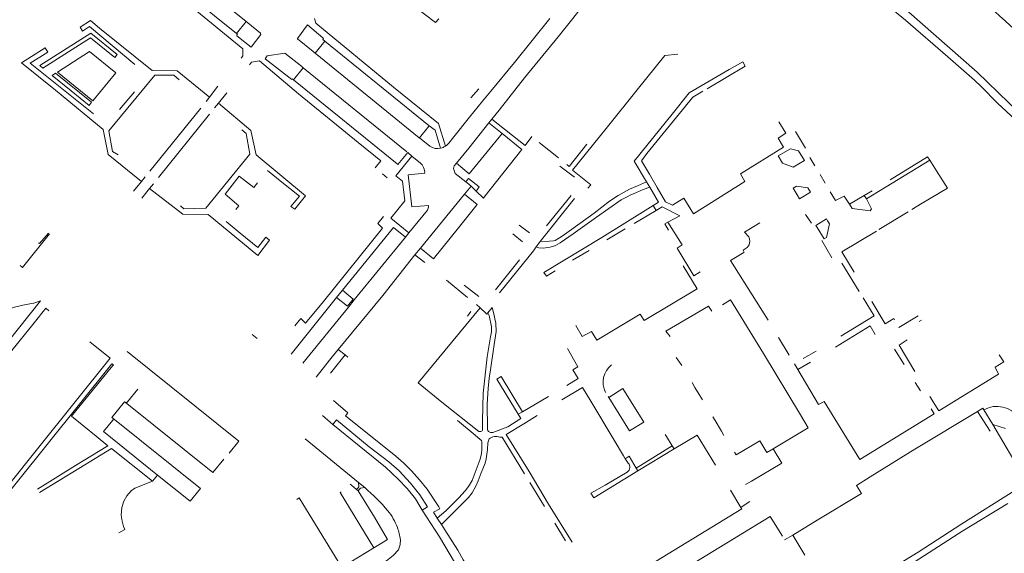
# Model space of a CAD drawing. Extents: x 145000 to 155000, y 457500 to 470000.
# Tile 269 of 548: x 147482 to 147775, y 464749 to 464908. Entities that reach past the tile are written whole.
import ezdxf

# ---------------------------------------------------------------- set-up
doc = ezdxf.new("R2010")
doc.units = 0
doc.header["$LTSCALE"] = 0.2
doc.header["$MEASUREMENT"] = 0
doc.layers.add('kant verharding', color=252, linetype='Continuous', lineweight=0)

msp = doc.modelspace()

# ---------------------------------------------------------------- linework, layer by layer
at = {"layer": 'kant verharding', "lineweight": 0}
for p, q in [((147549.61, 464907.05), (147520.94, 464930.35)), ((147518, 464926.76), (147546.73, 464903.45)), ((147546.73, 464903.45), (147549.61, 464907.05)), ((147549.61, 464907.05), (147549.88, 464906.84)), ((147549.88, 464906.84), (147550.11, 464906.65)), ((147550.11, 464906.65), (147553.88, 464903.58)), ((147546.73, 464903.45), (147547.01, 464903.23)), ((147547.01, 464903.23), (147546.84, 464903.02)), ((147553.91, 464903.42), (147553.88, 464903.58)), ((147564.87, 464901.9), (147564.91, 464901.95)), ((147564.87, 464901.9), (147569.51, 464898.11)), ((147570.13, 464897.61), (147573.07, 464901.19)), ((147572.45, 464901.64), (147573.07, 464901.19)), ((147573.07, 464901.19), (147604.08, 464875.97)), ((147561.15, 464897.66), (147566.15, 464893.61)), ((147569.51, 464898.11), (147570.13, 464897.61)), ((147570.13, 464897.61), (147601.12, 464872.46)), ((147693.3, 464892.77), (147697.34, 464895.04)), ((147563.74, 464889.66), (147566.62, 464893.21)), ((147566.62, 464893.21), (147566.15, 464893.61)), ((147566.62, 464893.21), (147597.38, 464868.28)), ((147594.53, 464864.67), (147563.74, 464889.66)), ((147511.96, 464880.83), (147516.43, 464886.06)), ((147538.74, 464884.57), (147541.23, 464887.78)), ((147541.37, 464882.7), (147543.9, 464885.79)), ((147616.48, 464884.3), (147618.83, 464887.04)), ((147619.94, 464883.31), (147622.39, 464886.29)), ((147537.75, 464883.23), (147538.74, 464884.57)), ((147540.24, 464881.32), (147541.37, 464882.7)), ((147520.99, 464862.52), (147536.15, 464881.25)), ((147523.51, 464860.63), (147538.72, 464879.44)), ((147621.77, 464876.85), (147622.72, 464877.98)), ((147625.78, 464873.73), (147621.77, 464876.85)), ((147622.72, 464877.98), (147632.58, 464870.1)), ((147665.06, 464865.44), (147676.34, 464879.46)), ((147604.08, 464875.97), (147601.17, 464872.41)), ((147606.86, 464876.7), (147608.91, 464869.97)), ((147713, 464874.31), (147716.02, 464869.31)), ((147601.17, 464872.41), (147604.28, 464869.92)), ((147611.35, 464872.7), (147609.88, 464870.86)), ((147632.58, 464870.1), (147634.63, 464872.85)), ((147636.82, 464871.08), (147642.48, 464866.45)), ((147598.93, 464867.01), (147597.67, 464868.04)), ((147607.95, 464869.49), (147607.46, 464869.35)), ((147598.93, 464867.01), (147601, 464865.33)), ((147668.67, 464859.33), (147665.06, 464865.44)), ((147668.81, 464867.79), (147667.26, 464865.62)), ((147667.26, 464865.62), (147669.59, 464861.61)), ((147717.33, 464866.57), (147718.79, 464864.14)), ((147734.11, 464854.24), (147752.95, 464865.73)), ((147752.25, 464866.73), (147741.2, 464859.92)), ((147752.95, 464865.73), (147752.25, 464866.73)), ((147752.95, 464865.73), (147754.92, 464862.63)), ((147560.27, 464859.21), (147555.92, 464862.68)), ((147602.71, 464862.27), (147602.74, 464861.96)), ((147642.93, 464864.04), (147647.28, 464860.74)), ((147754.92, 464862.63), (147758.24, 464857.4)), ((147516.1, 464856.51), (147518.51, 464859.41)), ((147518.51, 464859.41), (147519.62, 464860.82)), ((147547.53, 464860.97), (147543.33, 464855.67)), ((147551.86, 464857.67), (147547.53, 464860.97)), ((147590.16, 464861.7), (147591.53, 464860.57)), ((147615.33, 464859.02), (147615, 464859.29)), ((147666.07, 464858.19), (147668.67, 464859.33)), ((147668.67, 464859.33), (147669.74, 464857.73)), ((147669.59, 464861.61), (147669.97, 464860.95)), ((147720.36, 464861.54), (147721.87, 464858.97)), ((147518.54, 464854.45), (147520.84, 464857.32)), ((147520.84, 464857.32), (147522.02, 464858.78)), ((147552.98, 464859.04), (147551.86, 464857.67)), ((147614.57, 464855.63), (147616.57, 464858.06)), ((147616.57, 464858.06), (147615.33, 464859.02)), ((147616.57, 464858.06), (147618.04, 464856.6)), ((147618.04, 464856.6), (147618.33, 464857)), ((147712.37, 464857.47), (147713.55, 464855.48)), ((147733.5, 464855.28), (147735.83, 464856.67)), ((147543.33, 464855.67), (147547.46, 464852.21)), ((147601.43, 464839.58), (147614.57, 464855.63)), ((147637.05, 464841.55), (147647.3, 464854.35)), ((147638.93, 464846.2), (147646.25, 464855.22)), ((147665.52, 464856.08), (147665.95, 464856.27)), ((147679.83, 464854.43), (147682.69, 464849.83)), ((147713.55, 464855.48), (147714.25, 464854.31)), ((147714.25, 464854.31), (147717.5, 464856.24)), ((147733.5, 464855.28), (147729.11, 464852.66)), ((147734.11, 464854.24), (147733.5, 464855.28)), ((147547.46, 464852.21), (147546.54, 464851.07)), ((147598.04, 464844.14), (147603.53, 464850.93)), ((147603.83, 464852.04), (147603.81, 464852.33)), ((147665.04, 464846.93), (147671.6, 464850.85)), ((147670.73, 464852.3), (147668.26, 464850.78)), ((147671.6, 464850.85), (147670.73, 464852.3)), ((147588.8, 464846.91), (147590.51, 464849.03)), ((147678.66, 464849.2), (147675.1, 464847.36)), ((147716.02, 464849.59), (147717.74, 464846.99)), ((147722.25, 464848.3), (147719.08, 464846.35)), ((147722.59, 464847.75), (147722.25, 464848.3)), ((147737.86, 464845.2), (147746.52, 464850.42)), ((147547.87, 464844.04), (147543.68, 464847.49)), ((147630.87, 464846.46), (147633.89, 464844.15)), ((147656.89, 464842.06), (147662.4, 464845.35)), ((147675.1, 464847.36), (147674.11, 464846.85)), ((147674.11, 464846.85), (147675.28, 464844.96)), ((147719.08, 464846.35), (147719.44, 464845.78)), ((147737.15, 464844.62), (147726.8, 464838.47)), ((147597, 464842.88), (147581.78, 464824.18)), ((147597, 464842.88), (147598.04, 464844.14)), ((147628.94, 464843.87), (147631.8, 464841.49)), ((147720.84, 464841.88), (147723.85, 464836.68)), ((147599.81, 464837.63), (147601.43, 464839.58)), ((147624.98, 464826.27), (147635.07, 464838.82)), ((147635.07, 464838.82), (147635.9, 464839.97)), ((147635.9, 464839.97), (147637.05, 464841.55)), ((147646.73, 464835.98), (147651.69, 464838.95)), ((147697.48, 464839), (147697.72, 464838.42)), ((147599.81, 464837.63), (147602.74, 464835.32)), ((147623.8, 464827.23), (147630.89, 464836.09)), ((147693.68, 464835.95), (147697.68, 464838.35)), ((147698.94, 464827.6), (147693.68, 464835.95)), ((147726.8, 464838.47), (147730.52, 464832.46)), ((147683.76, 464827.48), (147679.62, 464834.31)), ((147731.98, 464826.7), (147726.8, 464835.17)), ((147609.17, 464830.08), (147615.47, 464824.93)), ((147578.26, 464827.06), (147576.52, 464824.92)), ((147581.45, 464824.45), (147578.26, 464827.06)), ((147614.48, 464828.6), (147618.85, 464825.2)), ((147704.9, 464818.14), (147698.94, 464827.6)), ((147576.52, 464824.92), (147563, 464808.11)), ((147576.52, 464824.92), (147579.72, 464822.33)), ((147579.72, 464822.33), (147581.45, 464824.45)), ((147581.78, 464824.18), (147580.05, 464822.06)), ((147691.3, 464822.77), (147693.73, 464824.25)), ((147580.05, 464822.06), (147566.45, 464805.35)), ((147618.14, 464822.86), (147619.23, 464821.87)), ((147621.55, 464820.35), (147622.84, 464821.95)), ((147688.09, 464820.81), (147687.15, 464822.35)), ((147564.05, 464816.47), (147565.9, 464818.64)), ((147615.44, 464819.39), (147616.47, 464820.71)), ((147621.24, 464819.98), (147621.55, 464820.35)), ((147749.83, 464817.79), (147750.48, 464818.18)), ((147551.39, 464813.95), (147552.86, 464812.75)), ((147707.95, 464813.03), (147711.11, 464807.76)), ((147575.21, 464807.25), (147576.99, 464809.46)), ((147576.99, 464809.46), (147579.1, 464807.82)), ((147623.44, 464810.95), (147622.2, 464802.67)), ((147742.49, 464809.59), (147745.34, 464804.98)), ((147574.43, 464806.28), (147575.21, 464807.25)), ((147579.1, 464807.82), (147574.69, 464802.44)), ((147579.1, 464807.82), (147579.89, 464807.22)), ((147678.53, 464805.66), (147677.57, 464807.12)), ((147715.27, 464806.82), (147719.14, 464808.93)), ((147497.66, 464789.6), (147509.46, 464804.08)), ((147509.46, 464804.08), (147510.11, 464804.87)), ((147570.43, 464801.25), (147574.43, 464806.28)), ((147679.19, 464804.65), (147678.53, 464805.66)), ((147712.68, 464805.22), (147713.71, 464803.47)), ((147713.71, 464803.47), (147717.46, 464805.72)), ((147622.2, 464802.67), (147622.05, 464801.66)), ((147645.03, 464798.75), (147648.4, 464800.78)), ((147648.4, 464800.78), (147646.82, 464803.42)), ((147713.71, 464803.47), (147719.82, 464793.11)), ((147630.57, 464790.19), (147624.14, 464800.59)), ((147643.5, 464794.44), (147649.65, 464798.16)), ((147649.65, 464798.16), (147652.1, 464794.05)), ((147683.12, 464798.17), (147682.24, 464799.61)), ((147684.37, 464796.1), (147683.12, 464798.17)), ((147748.61, 464799.68), (147750.19, 464797.11)), ((147517.38, 464797.66), (147514.3, 464793.84)), ((147631.8, 464790.91), (147639.55, 464795.46)), ((147657.35, 464795.5), (147657.52, 464795.21)), ((147663.65, 464785.28), (147657.52, 464795.21)), ((147685.35, 464794.48), (147684.37, 464796.1)), ((147755.62, 464791.23), (147753, 464795.42)), ((147509.69, 464789.27), (147513.45, 464793.89)), ((147513.45, 464793.89), (147513.6, 464793.76)), ((147652.1, 464794.05), (147659.04, 464782.47)), ((147505.05, 464783.63), (147497.66, 464789.6)), ((147509.69, 464789.27), (147509.91, 464789.05)), ((147509.91, 464789.05), (147536.05, 464768.09)), ((147572.31, 464789.84), (147575.43, 464787.16)), ((147627.45, 464786.46), (147631.33, 464788.95)), ((147631.8, 464790.91), (147630.57, 464790.19)), ((147631.33, 464788.95), (147630.57, 464790.19)), ((147636.2, 464789.81), (147632.23, 464787.35)), ((147688.47, 464789.43), (147689.11, 464788.35)), ((147714.49, 464790.02), (147716.8, 464786.18)), ((147732.12, 464776.75), (147754.24, 464790.35)), ((147754.24, 464790.35), (147753.35, 464791.8)), ((147767.18, 464791.03), (147770.95, 464785.13)), ((147769.04, 464791.47), (147771.68, 464787.16)), ((147617.7, 464783.99), (147612.45, 464788.28)), ((147632.23, 464787.35), (147627.01, 464784.13)), ((147689.11, 464788.35), (147690.97, 464785.17)), ((147716.8, 464786.18), (147706.36, 464779.89)), ((147771.68, 464787.16), (147775.46, 464785.98)), ((147771.68, 464787.16), (147780.96, 464771.42)), ((147508.49, 464780.84), (147505.05, 464783.63)), ((147619.26, 464782.72), (147617.7, 464783.99)), ((147632.37, 464772.51), (147625.75, 464783.35)), ((147683.79, 464783.98), (147676.93, 464779.87)), ((147689.21, 464775.08), (147683.79, 464783.98)), ((147690.97, 464785.17), (147691.59, 464784.11)), ((147691.59, 464784.11), (147691.74, 464783.86)), ((147498.87, 464774.9), (147508.49, 464780.84)), ((147583, 464769.84), (147567.21, 464782.87)), ((147659.04, 464782.47), (147661.82, 464777.82)), ((147676.34, 464780.82), (147665.59, 464774.19)), ((147676.34, 464780.82), (147676.93, 464779.87)), ((147509.56, 464780), (147499.87, 464774.08)), ((147521.72, 464770.32), (147509.56, 464780)), ((147661.82, 464777.82), (147662.34, 464776.97)), ((147663.51, 464777.71), (147662.34, 464776.97)), ((147665.59, 464774.19), (147663.51, 464777.71)), ((147666.1, 464773.32), (147676.93, 464779.87)), ((147694.92, 464778.86), (147695.39, 464778.08)), ((147706.36, 464779.89), (147704.53, 464778.79)), ((147487.57, 464767.93), (147498.87, 464774.9)), ((147662.34, 464776.97), (147662.65, 464776.49)), ((147662.65, 464776.49), (147663.29, 464775.62)), ((147499.87, 464774.08), (147488.18, 464766.93)), ((147523.22, 464772.11), (147521.72, 464770.32)), ((147656.4, 464769.09), (147662.98, 464772.93)), ((147666.1, 464773.32), (147665.59, 464774.19)), ((147516.48, 464768.23), (147521.72, 464770.32)), ((147580.94, 464769.04), (147580.51, 464769.39)), ((147582.48, 464767.77), (147580.94, 464769.04)), ((147584.93, 464768.35), (147583, 464769.84)), ((147633.96, 464769.91), (147638.32, 464762.78)), ((147582.91, 464768.27), (147582.48, 464767.77)), ((147582.93, 464767.41), (147582.48, 464767.77)), ((147583.36, 464767.88), (147582.93, 464767.41)), ((147693.67, 464767.63), (147696.74, 464762.49)), ((147564.74, 464764.85), (147565.42, 464765.37)), ((147696.74, 464762.49), (147697.48, 464762.97)), ((147697.48, 464762.97), (147699.45, 464764.23)), ((147606.45, 464759.26), (147607.68, 464757.43)), ((147608.73, 464755.77), (147607.68, 464757.43)), ((147641.4, 464757.74), (147644.58, 464752.54)), ((147712.24, 464754.24), (147719.48, 464758.64)), ((147709.8, 464752.78), (147712.24, 464754.24)), ((147715.81, 464748.29), (147712.24, 464754.24)), ((147587.57, 464750.4), (147588.56, 464751.01)), ((147588.56, 464751.01), (147591.7, 464752.92)), ((147595.43, 464751.51), (147595.5, 464752.85)), ((147580.77, 464746.24), (147587.57, 464750.4))]:
    msp.add_line(p, q, dxfattribs=at)
at = {"layer": 'kant verharding', "lineweight": 0, "flags": 128}
for points in [[(147619.75, 465013.56), (147624.6, 465009.89), (147641.17, 464996.27), (147642.26, 464995.33), (147654.56, 464985.45), (147664.07, 464977.62), (147686.46, 464959.38), (147695.82, 464951.3), (147709.69, 464940.22), (147733.08, 464921.26), (147745.97, 464910.53), (147767.08, 464891.97), (147776.47, 464882.82), (147796.03, 464864.28), (147804.27, 464856.28), (147810.8, 464849.85), (147815.66, 464844.82), (147833.12, 464826.21), (147841.61, 464816.72), (147850.18, 464806.77), (147853.78, 464802.76), (147855.96, 464800.66)], [(147640.54, 464993.42), (147649.24, 464986.3), (147657.54, 464979.41), (147665.86, 464972.74), (147677.1, 464963.46), (147715.86, 464932.03), (147736.56, 464915.08), (147745.73, 464907.45), (147758.32, 464896.57), (147766.26, 464889.59), (147768.24, 464887.67), (147773.14, 464882.74), (147781.13, 464875.28), (147789.45, 464866.98), (147806.85, 464850.02), (147815.22, 464841.31), (147833.75, 464821.6), (147837.61, 464817.45), (147842.74, 464811.59), (147848.13, 464805.06), (147851.81, 464801.06), (147855.42, 464797.58)], [(147510.71, 464926.82), (147512.13, 464928.51), (147532.73, 464911.9), (147548.66, 464898.94), (147548.61, 464896.8), (147548.1, 464896.17)], [(147689.3, 464926.32), (147674.82, 464924.74), (147661.91, 464923.38), (147660.96, 464923.18), (147659.61, 464922.83), (147658.61, 464922.12), (147657.19, 464920.92), (147651.82, 464914.41), (147642.38, 464902.47), (147632.44, 464890.25), (147624.87, 464880.64), (147622.72, 464877.98)], [(147606.93, 464907.87), (147605.98, 464906.72), (147599.82, 464911.36)], [(147500.97, 464904.2), (147500.25, 464905.33), (147503.3, 464907.33), (147506.03, 464905.03), (147521.7, 464892.45)], [(147569.97, 464907.97), (147570.31, 464906.56), (147593.42, 464887.53), (147606.86, 464876.7)], [(147622.39, 464886.29), (147629.43, 464894.88), (147639.92, 464907.92)], [(147510.52, 464896.3), (147511.26, 464897.21), (147503.38, 464903.59), (147488.21, 464893.95), (147489.14, 464893.18), (147496.78, 464898), (147503.28, 464902.14), (147510.52, 464896.3)], [(147516.48, 464894.24), (147503.02, 464905.53), (147500.97, 464904.2)], [(147546.84, 464903.02), (147546.86, 464902.74), (147551.1, 464899.44), (147553.95, 464903.17), (147553.91, 464903.42)], [(147564.91, 464901.95), (147567.86, 464906.01), (147572.44, 464902.18), (147572.61, 464901.86), (147572.45, 464901.64)], [(147507.09, 464874.9), (147492.94, 464886.58), (147482.78, 464894.73), (147489.85, 464899.16), (147490.63, 464897.94)], [(147490.63, 464897.94), (147485.4, 464894.68), (147504.16, 464879.56)], [(147504.03, 464883.48), (147493.49, 464891.95), (147503.05, 464898.07), (147510.85, 464891.78), (147504.03, 464883.48)], [(147563.2, 464889.79), (147555.24, 464895.92), (147555.89, 464896.84), (147561.15, 464897.66)], [(147678.06, 464897.35), (147674.12, 464896.96), (147665.96, 464886.71), (147656.69, 464875.19)], [(147550.6, 464894.12), (147551.19, 464894.91), (147553.54, 464895.34), (147565.18, 464885.56), (147582.91, 464871.03), (147589.67, 464865.55), (147587.96, 464863.5)], [(147697.34, 464895.04), (147698.02, 464893.74), (147686.74, 464887.02)], [(147502.89, 464882.08), (147503.63, 464883), (147492.95, 464891.64), (147491.92, 464890.97), (147497.59, 464886.38), (147502.89, 464882.08)], [(147521.7, 464892.45), (147529.1, 464892.4), (147538.74, 464884.57)], [(147676.34, 464879.46), (147681.42, 464885.77), (147693.3, 464892.77)], [(147529.73, 464889.7), (147528.13, 464891.1), (147522.45, 464891.02), (147508.81, 464874.49), (147509.82, 464868.34), (147511.52, 464867.36)], [(147563.74, 464889.66), (147563.34, 464889.97), (147563.2, 464889.79)], [(147685.51, 464886.29), (147682.49, 464884.49), (147668.81, 464867.79)], [(147541.37, 464882.7), (147550.96, 464874.57), (147552.55, 464867.36)], [(147611.35, 464872.7), (147616.07, 464878.58), (147619.94, 464883.31)], [(147612.21, 464864.84), (147615.85, 464869.32), (147621.77, 464876.85)], [(147682.69, 464849.83), (147697.98, 464859.4), (147696.63, 464861.7), (147709.43, 464869.62), (147707.9, 464872.37), (147710.15, 464873.82), (147708.1, 464877.14)], [(147518.51, 464859.41), (147508.55, 464867.46), (147507.09, 464874.9)], [(147530.12, 464852.24), (147531.08, 464851.33), (147537.61, 464851.53), (147550.72, 464867.58), (147549.66, 464873.69), (147548.29, 464874.83)], [(147607.46, 464869.35), (147605.8, 464874.72), (147604.08, 464875.97)], [(147656.69, 464875.19), (147654.64, 464872.64), (147646.7, 464862.85), (147652.17, 464858.45), (147651.3, 464857.4)], [(147612.21, 464864.84), (147615.99, 464861.73), (147625.78, 464873.73)], [(147620.73, 464855.13), (147631.66, 464869), (147625.78, 464873.73)], [(147597.67, 464868.04), (147594.75, 464864.48), (147594.53, 464864.67)], [(147644.96, 464864.49), (147645.73, 464863.89), (147650.96, 464870.58)], [(147715.68, 464865.64), (147713.96, 464868.55), (147711.5, 464869.15), (147707.9, 464867.03), (147709.15, 464864.9), (147712.37, 464863.69), (147715.68, 464865.64)], [(147552.55, 464867.36), (147567.27, 464855.15), (147564.1, 464851.17), (147562.94, 464852.02)], [(147598.93, 464867.01), (147594.14, 464861.14), (147596.11, 464859.52), (147596.78, 464853.72), (147592.65, 464848.55), (147598.04, 464844.14)], [(147615, 464859.29), (147611.76, 464861.83), (147611.28, 464863.34), (147611.53, 464864.11), (147612.21, 464864.84)], [(147602.74, 464861.96), (147597.81, 464861.45), (147598.87, 464851.85), (147603.81, 464852.33)], [(147618.33, 464857), (147618.94, 464857.83), (147615.71, 464860.32), (147615.27, 464859.7), (147615, 464859.29)], [(147669.97, 464860.95), (147671.87, 464857.68), (147674.4, 464853.43), (147676.4, 464852.43), (147679.83, 464854.43)], [(147520.84, 464857.32), (147530.76, 464849.75), (147538.28, 464849.66)], [(147562.94, 464852.02), (147565.44, 464855.08), (147560.27, 464859.21)], [(147618.04, 464856.6), (147620.2, 464854.45), (147620.73, 464855.13)], [(147641.49, 464841.89), (147643.65, 464843.15), (147646.42, 464845.11), (147653.12, 464850.04), (147657.74, 464853.6), (147660.32, 464855.25), (147663.67, 464857.13), (147666.07, 464858.19)], [(147665.95, 464856.27), (147667.69, 464857.03), (147669.74, 464857.73)], [(147669.74, 464857.73), (147672.3, 464853.28), (147670.73, 464852.3)], [(147717.5, 464856.24), (147716.73, 464857.54), (147713.34, 464858.04), (147712.37, 464857.47)], [(147723.36, 464856.34), (147724.93, 464853.78), (147727.53, 464855.03), (147729.11, 464852.66)], [(147758.24, 464857.4), (147750.72, 464853.02), (147747.6, 464851.06)], [(147612.82, 464845.67), (147618.35, 464852.6), (147614.57, 464855.63)], [(147641.64, 464840.4), (147643.02, 464841.18), (147646.87, 464843.83), (147653.87, 464848.79), (147661.12, 464854), (147662.54, 464854.7)], [(147662.54, 464854.7), (147664.24, 464855.53), (147665.52, 464856.08)], [(147735.21, 464850.73), (147735.64, 464851.33), (147734.11, 464854.24)], [(147668.26, 464850.78), (147655.4, 464842.81), (147638.16, 464832.39)], [(147671.6, 464850.85), (147673.34, 464851.87), (147678.66, 464849.2)], [(147729.11, 464852.66), (147729.93, 464851.43), (147735.21, 464850.73)], [(147538.28, 464849.66), (147553.08, 464837.45), (147556.55, 464841.98), (147555.5, 464842.83)], [(147719.44, 464845.78), (147721.55, 464842.35), (147722.21, 464842.76), (147723.18, 464846.79), (147722.59, 464847.75)], [(147565.9, 464818.64), (147567.26, 464817.26), (147572.58, 464823.72), (147590.22, 464845.5), (147588.8, 464846.91)], [(147578.26, 464827.06), (147593.42, 464845.78), (147597, 464842.88)], [(147601.43, 464839.58), (147605.3, 464836.41), (147612.82, 464845.67)], [(147675.1, 464847.36), (147679.27, 464840.62), (147677.8, 464839.57), (147682.76, 464831.34), (147684.66, 464832.51)], [(147702.46, 464847.18), (147697.83, 464844.36), (147699.15, 464843.01), (147699.35, 464842.41), (147699.4, 464841.55), (147699.21, 464840.6), (147698.68, 464839.8), (147697.48, 464839)], [(147491.14, 464843.82), (147483.08, 464833.88), (147482.4, 464834.44)], [(147490.78, 464844.11), (147488.13, 464840.95), (147487.86, 464841.15)], [(147555.5, 464842.83), (147553.05, 464839.75), (147547.87, 464844.04)], [(147637.05, 464841.55), (147639.88, 464841.65), (147641.02, 464841.78), (147641.49, 464841.89)], [(147635.9, 464839.97), (147636.72, 464839.72), (147637.96, 464839.63), (147640.09, 464839.92), (147641.64, 464840.4)], [(147576.99, 464809.46), (147590.24, 464825.48), (147599.81, 464837.63)], [(147638.16, 464832.39), (147638.91, 464831.31), (147641.57, 464832.9)], [(147647.66, 464816.62), (147649.61, 464813.32), (147652.31, 464814.85), (147653.92, 464812.27), (147666.84, 464819.96), (147668.04, 464818.09), (147683.76, 464827.48)], [(147693.73, 464824.25), (147703.52, 464808.24), (147714.49, 464790.02)], [(147726.52, 464813.44), (147736.43, 464819.45), (147733.11, 464824.87)], [(147488.47, 464823.94), (147475.29, 464807.47), (147475.98, 464806.85)], [(147477.95, 464820.18), (147478.55, 464820.96), (147479.4, 464821.53), (147480.27, 464821.91), (147483.23, 464822.61), (147486.35, 464823.2)], [(147479.51, 464808.69), (147486.53, 464817.39), (147490, 464821.72), (147490.94, 464820.95)], [(147486.35, 464823.2), (147486.45, 464823.22), (147488.47, 464823.94)], [(147619.23, 464821.87), (147600.8, 464799.58), (147607.86, 464793.83), (147618.83, 464785.05)], [(147621.24, 464819.98), (147621.06, 464820.19), (147619.23, 464821.87)], [(147622.84, 464821.95), (147623.26, 464820.09), (147623.6, 464818.53), (147623.85, 464817.27), (147624.02, 464814.84), (147623.44, 464810.95)], [(147687.15, 464822.35), (147674.5, 464814.91), (147675.71, 464813.3)], [(147735.76, 464823.7), (147739.65, 464817.1), (147742.3, 464818.63), (147742.51, 464818.27)], [(147621.55, 464820.35), (147621.95, 464819.56), (147622.57, 464816.17), (147622.55, 464815.43), (147622.56, 464814.66), (147622.35, 464813.24), (147621.28, 464807.24), (147620.14, 464796.45), (147619.95, 464788.25), (147619.97, 464785.75), (147619.93, 464785.45)], [(147743.74, 464816.14), (147743.81, 464816.02), (147749.53, 464819.46)], [(147724.9, 464810.18), (147735.2, 464816.52), (147736.73, 464813.91)], [(147503.16, 464811.71), (147509.16, 464806.84), (147487.98, 464780.35), (147468.99, 464756.81), (147465.44, 464754.66), (147461.58, 464761.06), (147458.7, 464759.54), (147456.54, 464763.52), (147457, 464764.1)], [(147646.82, 464803.42), (147648.3, 464804.26), (147645.18, 464809.73)], [(147748.49, 464802.91), (147743.84, 464810.74), (147746.28, 464812.31)], [(147514.22, 464808.88), (147547.46, 464782.19), (147544.55, 464778.6)], [(147773.64, 464807.84), (147774.96, 464805.78), (147772.39, 464804.17), (147773.39, 464802.15), (147755.62, 464791.23)], [(147510.11, 464804.87), (147509.64, 464805.22), (147471.52, 464757.72)], [(147622.05, 464801.66), (147621.94, 464800.95), (147621.62, 464797.8), (147621.26, 464793.14), (147621.38, 464785.98), (147621.42, 464785.66)], [(147624.14, 464800.59), (147625.44, 464801.37), (147631.8, 464790.91)], [(147657.52, 464795.21), (147661.69, 464797.82), (147667.88, 464787.87), (147663.65, 464785.28)], [(147513.6, 464793.76), (147539.7, 464772.81), (147542.97, 464776.87)], [(147575.55, 464794.24), (147579.83, 464790.61), (147579.18, 464789.73), (147594.17, 464777.75), (147596.48, 464775.6), (147598.81, 464773.35), (147601.19, 464770.67), (147603.49, 464767.92), (147606.97, 464762.64)], [(147719.82, 464793.11), (147721.57, 464794.01), (147732.12, 464776.75)], [(147767.18, 464791.03), (147768.75, 464791.98), (147769.04, 464791.47)], [(147735.25, 464771.54), (147748.48, 464779.76), (147767.18, 464791.03)], [(147523.22, 464772.11), (147507.15, 464785.02), (147509.91, 464788.4)], [(147602.02, 464761.69), (147603.6, 464762.67), (147601.29, 464766.22), (147598.54, 464769.65), (147595.11, 464773.37), (147592.1, 464776), (147586.22, 464780.45), (147576.45, 464788.56), (147575.43, 464787.16)], [(147575.43, 464787.16), (147591.08, 464774.42), (147594.86, 464770.92), (147597.54, 464768.07), (147599.97, 464765.02), (147602.02, 464761.69)], [(147621.42, 464785.66), (147621.46, 464785.36), (147621.74, 464785.07), (147622.29, 464784.8), (147623, 464784.73), (147627.45, 464786.46)], [(147619.93, 464785.45), (147619.8, 464785.28), (147619.43, 464785.1), (147619.14, 464785.02), (147618.83, 464785.05)], [(147625.75, 464783.35), (147625.1, 464783.38), (147624.25, 464783.55), (147623.53, 464783.54), (147622.99, 464783.44), (147622.25, 464783.11), (147621.93, 464782.84), (147621.76, 464782.57), (147621.49, 464781.72)], [(147627.01, 464784.13), (147633.83, 464773.12), (147639.59, 464763.44), (147646.58, 464752.16)], [(147676.34, 464780.82), (147674.62, 464783.57), (147674.29, 464784.12)], [(147616.85, 464770.51), (147619.21, 464776.82), (147619.62, 464778.55), (147619.71, 464779.66), (147619.74, 464782.02)], [(147621.49, 464781.72), (147621.43, 464779.71), (147621.01, 464776.93), (147620.67, 464775.67), (147620.06, 464773.98), (147619.52, 464772.76), (147618.65, 464770.41)], [(147619.74, 464782.02), (147619.66, 464782.36), (147619.26, 464782.72)], [(147704.53, 464778.79), (147702.45, 464782.23), (147695.39, 464778.08)], [(147698.18, 464769.25), (147699.98, 464770.3), (147708.95, 464775.66), (147706.36, 464779.89)], [(147536.05, 464768.09), (147533.01, 464764.35), (147523.22, 464772.11)], [(147656.4, 464769.09), (147652.17, 464766.72), (147653.07, 464765.32), (147666.1, 464773.32)], [(147719.48, 464758.64), (147732.64, 464766.64), (147731.18, 464769.01), (147735.25, 464771.54)], [(147583, 464769.84), (147583.18, 464768.59), (147582.91, 464768.27)], [(147606.45, 464759.26), (147609.05, 464761.49), (147612.92, 464765.32), (147614.77, 464767.38), (147615.8, 464768.71), (147616.85, 464770.51)], [(147607.68, 464757.43), (147615.8, 464765.45), (147616.85, 464766.8), (147617.95, 464768.81), (147618.65, 464770.41)], [(147511.71, 464754.89), (147513.54, 464755.89), (147513.12, 464756.84), (147512.69, 464758.39), (147512.44, 464760.16), (147512.64, 464762.49), (147513.23, 464764.29), (147514.11, 464765.87), (147515.41, 464767.37), (147516.48, 464768.23)], [(147577.86, 464767.08), (147577.56, 464766.88), (147587.57, 464750.4)], [(147582.93, 464767.41), (147587.77, 464759.57), (147591.7, 464752.92)], [(147584.93, 464768.35), (147583.64, 464768.18), (147583.36, 464767.88)], [(147778.23, 464767.46), (147762.47, 464757.54), (147749.48, 464749.15), (147735.58, 464740.65), (147725.73, 464734.87), (147724.8, 464734.72)], [(147565.42, 464765.37), (147578.05, 464744.58), (147580.77, 464746.24)], [(147606.97, 464762.64), (147607.23, 464762.02), (147605.35, 464761.04), (147606.45, 464759.26)], [(147688.18, 464709.94), (147688.28, 464710.29), (147694.2, 464717.51), (147696.57, 464719.55), (147702.74, 464723.61), (147710.1, 464728.06), (147716.14, 464730.72), (147719.62, 464732.07), (147725.39, 464732.78), (147729.43, 464734.82), (147746.89, 464745.31), (147762.85, 464755.55), (147776.2, 464763.6)], [(147602.02, 464761.69), (147607.16, 464753.73), (147614.73, 464740.87), (147623.38, 464726.64), (147626.77, 464721.13)], [(147666.21, 464743.17), (147697.02, 464762.04), (147696.74, 464762.49)], [(147669.6, 464737.89), (147705.53, 464759.75), (147709.13, 464753.87)], [(147628.83, 464723.17), (147625.9, 464727.86), (147622.62, 464733.07), (147619.61, 464737.92), (147616.53, 464743.15), (147614.17, 464746.9), (147612.54, 464749.71), (147608.73, 464755.77)], [(147595.19, 464750.73), (147595.43, 464751.43), (147595.43, 464751.51)], [(147582.39, 464741.27), (147591.33, 464746.59), (147593.36, 464748.12), (147594.91, 464749.9), (147595.19, 464750.73)]]:
    msp.add_lwpolyline(points, dxfattribs=at)
at = {"layer": 'kant verharding', "lineweight": 0}
for centre, radius, start, end in [((147065.9, 464119.15), 1060.38, 46.41321, 48.22855), ((147606.49, 464873.13), 3.9, 235.4762, 284.4586), ((147602.1, 464851.92), 1.73, 325.3455, 4.2141), ((147662.31, 464799.75), 6.52, 127.7672, 207.8275), ((147509.59, 464788.73), 0.456, 314.5859, 45.5901), ((147661.79, 464774.5), 1.98, 307.1276, 355.7751), ((147662.13, 464774.48), 1.63, 355.7816, 44.6053)]:
    msp.add_arc(centre, radius, start, end, dxfattribs=at)
at = {"layer": 'kant verharding', "lineweight": 0, "extrusion": (0, 0, -1)}
for centre, radius, start, end in [((-147606.49, 464873.55), 4.31, 235.9066, 250.2995), ((-147606.47, 464873.6), 4.38, 218.8454, 236.0476), ((-147598.19, 464861.74), 4.56, 128.0955, 173.3988), ((-147513.9, 464794.15), 0.5, 217.8503, 307.8393), ((-147772.96, 464784.72), 7.81, 59.8972, 146.4882), ((-147546.72, 464723.8), 58.69, 130.6192, 140.068), ((-147578.83, 464750.68), 16.82, 140.0661, 159.8157), ((-147578.94, 464750.71), 16.7, 159.7727, 172.6304)]:
    msp.add_arc(centre, radius, start, end, dxfattribs=at)

doc.saveas('drawing.dxf')
